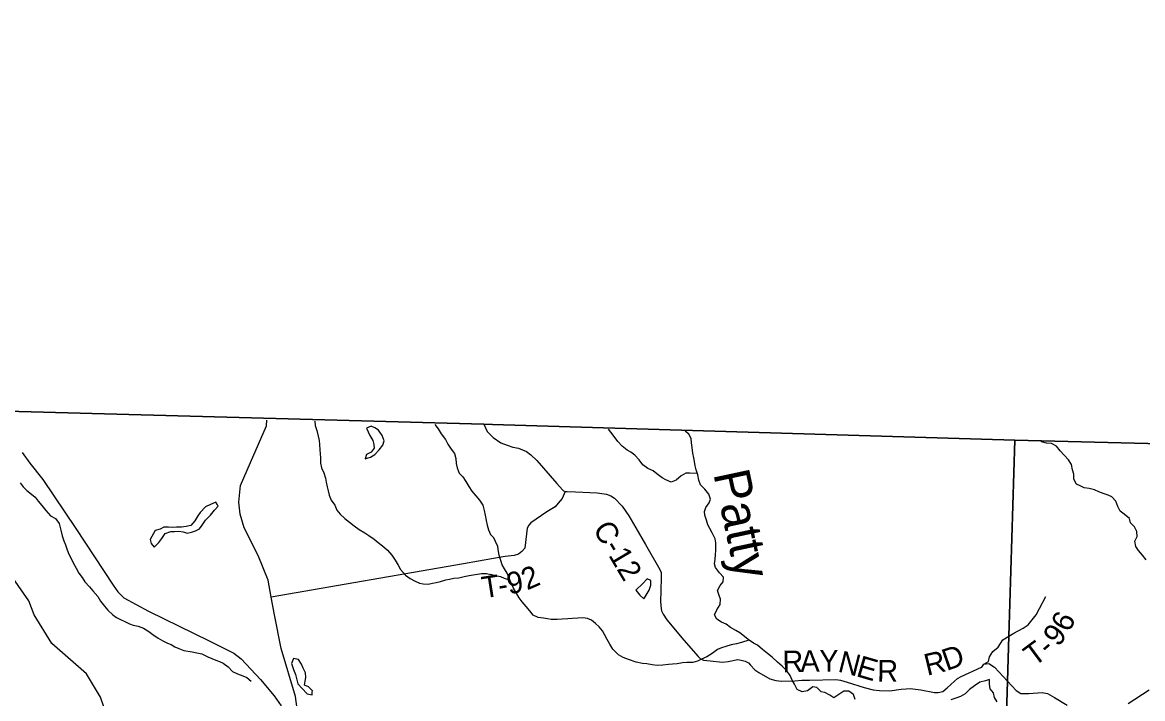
# Model space of a CAD drawing. Extents: x 2043100 to 2470832, y 443715 to 810583.
# Drawn here: x 2207728 to 2223259, y 667723 to 677090 of the extents above; entities that cross this region are included whole.
import ezdxf

# ---------------------------------------------------------------- set-up
doc = ezdxf.new("R2010")
doc.units = 0
for name, color, linetype in [('GM_X_Adjacent_County', 7, 'Continuous'), ('GM_X_County', 7, 'Continuous'), ('GM_X_County_Road', 7, 'Continuous'), ('GM_X_County_Road_Text', 7, 'Continuous'), ('GM_X_County_ROW', 7, 'Continuous'), ('GM_X_Minor_Lake', 7, 'Continuous'), ('GM_X_Minor_River', 7, 'Continuous'), ('GM_X_Minor_River_Text', 7, 'Continuous'), ('GM_X_State_Route', 7, 'Continuous'), ('GM_X_Township', 7, 'Continuous'), ('GM_X_Township_Road', 7, 'Continuous'), ('GM_X_Township_Road_Text', 7, 'Continuous'), ('GM_X_Township_ROW', 7, 'Continuous')]:
    doc.layers.add(name, color=color, linetype=linetype)

msp = doc.modelspace()

# ---------------------------------------------------------------- linework, layer by layer
at = {"layer": 'GM_X_Adjacent_County'}
msp.add_lwpolyline([(2226874, 681417), (2226791, 675309), (2226745, 671901), (2226735, 671180), (2226544, 671184), (2224671, 671212), (2223922, 671228), (2223586, 671237), (2223518, 671250), (2221487, 671304), (2214245, 671519), (2214126, 671527), (2207163, 671713)], dxfattribs=at)
at = {"layer": 'GM_X_County'}
msp.add_lwpolyline([(2194456, 656593), (2194570, 662033), (2194585, 665790), (2194690, 669865), (2194718, 672119), (2197943, 671962), (2199683, 671849), (2203577, 671790), (2204929, 671759), (2206419, 671712), (2207163, 671713), (2214126, 671527), (2214245, 671519), (2221487, 671304), (2223518, 671250), (2223586, 671237), (2223922, 671228), (2224671, 671212), (2226544, 671184), (2226735, 671180), (2226745, 671901), (2226791, 675309), (2226874, 681417)], dxfattribs=at)
at = {"layer": 'GM_X_County_Road'}
for points in [[(2214126, 671527), (2214172, 671425), (2214254, 671341), (2214361, 671265), (2214450, 671236), (2214525, 671207), (2214604, 671190), (2214718, 671145), (2214778, 671098), (2214862, 671022), (2215135, 670704), (2215215, 670615), (2215229, 670602), (2215255, 670590), (2215281, 670591), (2215395, 670585), (2215695, 670574), (2215826, 670554), (2215884, 670533), (2215935, 670498), (2216041, 670388), (2216135, 670255), (2216232, 670087), (2216368, 669859), (2216566, 669510), (2216582, 669470), (2216585, 669410), (2216577, 669205), (2216575, 669077), (2216578, 669009), (2216589, 668939), (2216612, 668892), (2216662, 668814), (2216898, 668534), (2217096, 668305), (2217131, 668274), (2217171, 668256), (2217261, 668248), (2217432, 668229), (2217515, 668235), (2217647, 668263), (2217695, 668256), (2217747, 668243), (2217794, 668216), (2217824, 668184), (2217881, 668123), (2217936, 668084), (2218090, 667998), (2218172, 667974), (2218258, 667963), (2218436, 667969), (2218536, 667978), (2218640, 667980), (2219004, 667989), (2219070, 667978), (2219164, 667949), (2219400, 667876), (2219522, 667846), (2219612, 667833), (2219756, 667832), (2219910, 667855), (2219980, 667860), (2220038, 667863), (2220186, 667846), (2220375, 667807), (2220423, 667806), (2220487, 667823), (2220550, 667874), (2220652, 667964), (2220692, 668001), (2220743, 668030), (2221027, 668157), (2221028, 668159)], [(2221028, 668159), (2221058, 668201), (2221129, 668210), (2221203, 668158), (2221385, 667962), (2221506, 667835), (2221569, 667792), (2221681, 667792), (2221866, 667809), (2221941, 667792), (2222036, 667738), (2222214, 667631)], [(2223060, 667654), (2223348, 667842)]]:
    msp.add_lwpolyline(points, dxfattribs=at)
at = {"layer": 'GM_X_County_ROW'}
msp.add_lwpolyline([(2208900, 667490), (2208811, 667743), (2208615, 668064), (2208138, 668484), (2207891, 668881), (2207819, 669076), (2207597, 669395)], dxfattribs=at)
at = {"layer": 'GM_X_Minor_Lake'}
for points in [[(2212500, 671468), (2212545, 671366), (2212587, 671297), (2212599, 671245), (2212606, 671193), (2212564, 671136), (2212500, 671106), (2212481, 671044), (2212520, 671057)], [(2212520, 671057), (2212553, 671068), (2212612, 671103), (2212676, 671167), (2212725, 671232), (2212743, 671296), (2212714, 671368), (2212664, 671443), (2212614, 671473), (2212564, 671498), (2212500, 671468)], [(2210431, 670406), (2210408, 670443), (2210335, 670410), (2210267, 670380), (2210194, 670303), (2210160, 670253), (2210119, 670187), (2210063, 670120), (2209997, 670106), (2209932, 670096), (2209864, 670097), (2209806, 670095), (2209752, 670098), (2209688, 670096), (2209636, 670071), (2209570, 670053), (2209497, 669926)], [(2209497, 669926), (2209514, 669873), (2209556, 669821), (2209617, 669887), (2209661, 669940), (2209706, 670010), (2209786, 670037), (2209838, 670037), (2209898, 670041), (2209956, 670032), (2210010, 670016), (2210074, 670027), (2210126, 670047), (2210185, 670073), (2210221, 670124), (2210268, 670196), (2210334, 670266), (2210391, 670331), (2210441, 670391), (2210431, 670406)], [(2216362, 669134), (2216375, 669156), (2216418, 669225), (2216440, 669295), (2216442, 669359), (2216388, 669383), (2216328, 669318), (2216231, 669224)], [(2216231, 669224), (2216287, 669156), (2216345, 669104), (2216362, 669134)], [(2211746, 667813), (2211748, 667832), (2211692, 667885), (2211640, 667911), (2211646, 667963), (2211659, 668013), (2211651, 668079), (2211618, 668145), (2211596, 668201), (2211554, 668266), (2211488, 668278), (2211458, 668208)], [(2211458, 668208), (2211485, 668128), (2211513, 668058), (2211526, 668000), (2211548, 667928), (2211608, 667861), (2211677, 667791), (2211743, 667777), (2211746, 667813)]]:
    msp.add_lwpolyline(points, dxfattribs=at)
at = {"layer": 'GM_X_Minor_River'}
for points in [[(2211784, 671565), (2211788, 671508), (2211809, 671438), (2211829, 671358), (2211840, 671300), (2211846, 671244), (2211851, 671168), (2211855, 671116), (2211862, 671056), (2211862, 670986), (2211873, 670920), (2211909, 670849), (2211928, 670775), (2211940, 670719), (2211955, 670655), (2211965, 670603), (2211980, 670539), (2212010, 670471), (2212059, 670402), (2212087, 670334), (2212132, 670280), (2212196, 670219), (2212264, 670169), (2212329, 670114), (2212399, 670064), (2212475, 670017), (2212533, 669981), (2212606, 669930), (2212658, 669884), (2212720, 669841), (2212789, 669781), (2212851, 669710), (2212898, 669642), (2212938, 669570), (2212971, 669512), (2213037, 669433), (2213102, 669387), (2213166, 669354), (2213234, 669324), (2213286, 669311), (2213354, 669307), (2213414, 669320), (2213466, 669330), (2213525, 669345), (2213597, 669366), (2213651, 669378), (2213711, 669390), (2213779, 669397), (2213851, 669414), (2213924, 669430), (2213976, 669437), (2214038, 669447), (2214092, 669454), (2214164, 669454), (2214224, 669444)], [(2213445, 671520), (2213491, 671460), (2213533, 671390), (2213592, 671311), (2213624, 671249), (2213671, 671177), (2213717, 671118), (2213736, 671048), (2213740, 670980), (2213757, 670920), (2213785, 670846), (2213834, 670794), (2213876, 670729), (2213917, 670659), (2213961, 670595), (2214012, 670534), (2214064, 670470), (2214111, 670402), (2214129, 670328), (2214144, 670263), (2214156, 670189), (2214171, 670125), (2214189, 670061), (2214219, 669996)], [(2217086, 670839), (2216979, 670848), (2216927, 670844), (2216860, 670807), (2216794, 670751), (2216724, 670719), (2216648, 670755), (2216598, 670781), (2216526, 670838), (2216472, 670876), (2216399, 670912), (2216331, 670962), (2216279, 671030), (2216217, 671096), (2216165, 671135), (2216113, 671163), (2216045, 671219), (2215984, 671285), (2215948, 671337), (2215884, 671413), (2215852, 671455)], [(2217447, 669406), (2217393, 669466), (2217337, 669538), (2217325, 669590), (2217331, 669650), (2217335, 669720), (2217342, 669774), (2217344, 669830), (2217342, 669882), (2217334, 669938), (2217292, 670020), (2217258, 670080), (2217231, 670132), (2217213, 670194), (2217189, 670262), (2217183, 670314), (2217201, 670368), (2217248, 670434), (2217268, 670485), (2217244, 670553), (2217188, 670624), (2217128, 670682), (2217104, 670748), (2217091, 670822), (2217069, 670894), (2217057, 670946), (2217047, 671006), (2217037, 671058), (2217025, 671124), (2217014, 671202), (2217006, 671264), (2216998, 671328), (2216968, 671388), (2216915, 671427)], [(2223310, 669646), (2223258, 669712), (2223202, 669776), (2223164, 669830), (2223150, 669902), (2223183, 669968), (2223179, 670038), (2223147, 670102), (2223089, 670156), (2223077, 670218), (2223005, 670276), (2222947, 670320), (2222914, 670384), (2222886, 670460), (2222834, 670516), (2222780, 670539), (2222724, 670559), (2222654, 670587), (2222590, 670613), (2222516, 670633), (2222448, 670644), (2222392, 670672), (2222340, 670692), (2222305, 670764), (2222307, 670830), (2222289, 670892), (2222273, 670964), (2222233, 671032), (2222173, 671094), (2222118, 671156), (2222064, 671218), (2221996, 671255), (2221924, 671261), (2221858, 671279), (2221854, 671296)], [(2207698, 670712), (2207739, 670658), (2207791, 670607), (2207852, 670557), (2207904, 670512), (2207948, 670458), (2207995, 670396), (2208051, 670327), (2208118, 670257), (2208186, 670216), (2208238, 670148), (2208259, 670054), (2208280, 669980), (2208304, 669908), (2208327, 669851), (2208347, 669785), (2208370, 669723), (2208402, 669663), (2208426, 669611), (2208473, 669532), (2208510, 669462), (2208554, 669400), (2208592, 669340), (2208659, 669271), (2208705, 669217), (2208774, 669136), (2208812, 669074), (2208867, 669004), (2208913, 668947), (2208982, 668881), (2209032, 668846), (2209086, 668818), (2209146, 668789), (2209214, 668757), (2209264, 668742), (2209331, 668726), (2209407, 668697), (2209481, 668653), (2209535, 668612), (2209610, 668560), (2209674, 668521), (2209740, 668489), (2209790, 668470), (2209842, 668442), (2209896, 668418), (2209965, 668391), (2210081, 668372), (2210145, 668356), (2210215, 668341), (2210297, 668302), (2210355, 668276), (2210409, 668257), (2210459, 668235), (2210509, 668215), (2210580, 668162), (2210642, 668096), (2210710, 668065), (2210782, 668039), (2210837, 668016), (2210901, 667962)], [(2217801, 668534), (2217696, 668498), (2217628, 668482), (2217552, 668466), (2217480, 668446), (2217420, 668425), (2217364, 668401), (2217291, 668349), (2217217, 668301), (2217143, 668270), (2217089, 668242), (2217023, 668224), (2216939, 668224), (2216879, 668219), (2216805, 668205), (2216739, 668199), (2216685, 668197), (2216609, 668188), (2216529, 668182), (2216459, 668192), (2216387, 668204), (2216323, 668209), (2216237, 668227), (2216133, 668263), (2216057, 668293), (2215991, 668330), (2215915, 668408), (2215871, 668478), (2215835, 668540), (2215797, 668610), (2215772, 668662), (2215722, 668716), (2215672, 668764), (2215620, 668810), (2215562, 668833), (2215498, 668843), (2215430, 668835), (2215354, 668833), (2215288, 668830), (2215212, 668824), (2215144, 668820), (2215060, 668820), (2215008, 668826), (2214954, 668835), (2214880, 668845), (2214810, 668879), (2214762, 668937), (2214710, 668999), (2214658, 669065), (2214617, 669120), (2214583, 669176), (2214537, 669254), (2214505, 669320), (2214475, 669390), (2214447, 669460), (2214410, 669522), (2214380, 669576), (2214360, 669638), (2214338, 669710), (2214330, 669762), (2214319, 669828), (2214285, 669898), (2214263, 669950), (2214219, 669996)], [(2214486, 669364), (2214411, 669388), (2214361, 669408), (2214283, 669424), (2214224, 669444)], [(2219272, 667709), (2219250, 667779), (2219185, 667825), (2219115, 667827), (2219046, 667778), (2218978, 667732), (2218920, 667772), (2218854, 667806), (2218804, 667816), (2218740, 667875), (2218687, 667885), (2218612, 667831), (2218538, 667815), (2218470, 667850), (2218433, 667922), (2218401, 667978), (2218371, 668044), (2218323, 668114), (2218261, 668172), (2218199, 668228), (2218124, 668296), (2218056, 668347), (2217990, 668401), (2217918, 668461), (2217864, 668489), (2217792, 668541), (2217740, 668583), (2217674, 668634), (2217618, 668664), (2217546, 668708), (2217487, 668756), (2217419, 668782), (2217355, 668822), (2217325, 668885), (2217357, 668954), (2217403, 669028), (2217408, 669098), (2217388, 669150), (2217366, 669222), (2217404, 669288), (2217442, 669342), (2217447, 669406)], [(2221243, 667678), (2221203, 667738), (2221193, 667802), (2221143, 667858), (2221138, 667924), (2221134, 667988), (2221082, 667967), (2221000, 667951), (2220929, 667901), (2220859, 667847), (2220797, 667788), (2220735, 667754), (2220669, 667728), (2220599, 667704)]]:
    msp.add_lwpolyline(points, dxfattribs=at)
at = {"layer": 'GM_X_State_Route'}
msp.add_lwpolyline([(2207724, 671134), (2207829, 670983), (2208011, 670756), (2208468, 670079), (2208987, 669294), (2209050, 669201), (2209133, 669120), (2209476, 668933), (2210319, 668523), (2210657, 668354), (2210760, 668272), (2211028, 667986), (2211217, 667761), (2211313, 667622)], dxfattribs=at)
at = {"layer": 'GM_X_Township'}
for points in [[(2194456, 656593), (2194570, 662033), (2194585, 665790), (2194690, 669865), (2194718, 672119), (2197943, 671962), (2199683, 671849), (2203577, 671790), (2204929, 671759), (2206419, 671712), (2207163, 671713), (2214126, 671527), (2214245, 671519), (2221487, 671304), (2221404, 668586), (2221385, 667962), (2221326, 666019), (2221192, 660299), (2221175, 657999)], [(2221175, 657999), (2221192, 660299), (2221326, 666019), (2221385, 667962), (2221404, 668586), (2221487, 671304), (2223518, 671250), (2223586, 671237), (2223922, 671228), (2224671, 671212), (2226544, 671184), (2226735, 671180), (2227588, 671160), (2227865, 671154), (2228190, 671147), (2235751, 670953)]]:
    msp.add_lwpolyline(points, dxfattribs=at)
at = {"layer": 'GM_X_Township_Road'}
for points in [[(2215255, 670590), (2215209, 670494), (2215157, 670432), (2215114, 670381), (2214998, 670308), (2214776, 670156), (2214750, 670126), (2214728, 670086), (2214717, 670004), (2214694, 669809), (2214654, 669759), (2214607, 669724), (2214545, 669704), (2214423, 669693), (2214261, 669664), (2213842, 669591)], [(2221058, 668201), (2221120, 668237), (2221138, 668301), (2221183, 668373), (2221256, 668437), (2221319, 668537), (2221404, 668586), (2221474, 668627), (2221601, 668700), (2221673, 668745), (2221782, 668881), (2221827, 668972), (2221918, 669135)]]:
    msp.add_lwpolyline(points, dxfattribs=at)
at = {"layer": 'GM_X_Township_ROW'}
for points in [[(2211295, 666887), (2211580, 667221), (2211566, 667379), (2211516, 667754), (2211314, 668416), (2211222, 668885), (2211178, 669127), (2211135, 669363), (2210995, 669707), (2210801, 670090), (2210745, 670278), (2210727, 670442), (2210751, 670674), (2210891, 670993), (2211110, 671503), (2211116, 671582)], [(2213842, 669591), (2213841, 669591), (2211178, 669127)]]:
    msp.add_lwpolyline(points, dxfattribs=at)

# ---------------------------------------------------------------- texts
at = {"layer": 'GM_X_County_Road_Text'}
for s, rotation, p in [('C-12', 300.7441, (2215630, 670074)), ('D', 19.1785, (2220541, 668104)), ('R', 1.374, (2218268, 668084)), ('A', 1.3698, (2218515, 668090)), ('Y', 0.2732, (2218777, 668097)), ('N', 345.6881, (2219021, 668100)), ('E', 343.7773, (2219274, 668036)), ('R', 13.5478, (2220271, 668038)), ('R', 359.2429, (2219577, 667960))]:
    msp.add_text(s, height=300, rotation=rotation, dxfattribs=at).set_placement(p)
at = {"layer": 'GM_X_Minor_River_Text'}
msp.add_text('Patty', height=500, rotation=282.0053, dxfattribs=at).set_placement((2217305, 670841))
at = {"layer": 'GM_X_Township_Road_Text'}
for s, rotation, p in [('2', 23.4143, (2214725, 669220)), ('T', 8.9156, (2214121, 669110)), ('9', 10.0796, (2214471, 669166)), ('-', 9.1284, (2214344, 669145)), ('6', 62.9434, (2222239, 668629)), ('9', 51.302, (2222088, 668429)), ('T', 36.551, (2221753, 668157)), ('-', 40.502, (2221951, 668305))]:
    msp.add_text(s, height=300, rotation=rotation, dxfattribs=at).set_placement(p)

doc.saveas('drawing.dxf')
